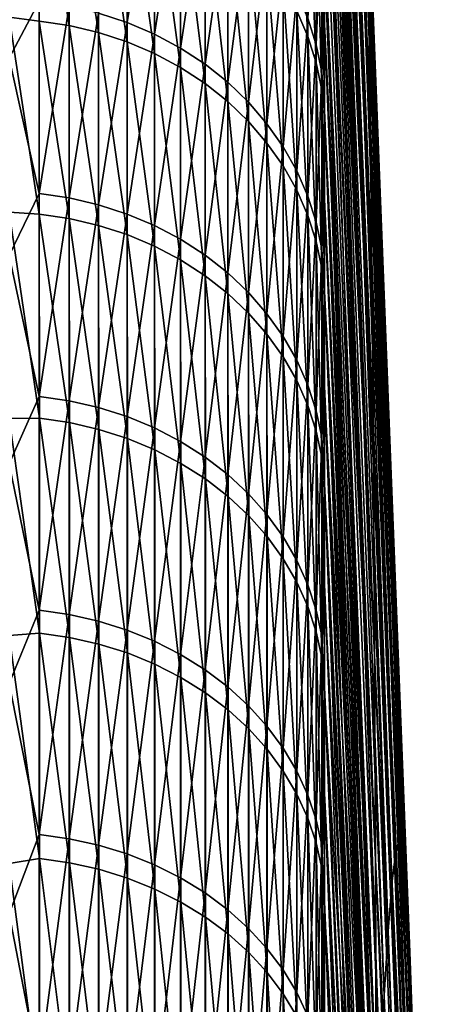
# Model space of a CAD drawing. Header units: metres. Extents: x -2 to 102, y -85 to 102.
# Tile 318 of 343: x 8.81 to 11.48, y 69.48 to 75.56. Entities that reach past the tile are written whole.
import ezdxf

# ---------------------------------------------------------------- set-up
doc = ezdxf.new("R2010")
doc.units = ezdxf.units.M
doc.layers.add('solid_21064300', color=7, linetype='CONTINUOUS')

msp = doc.modelspace()

# ---------------------------------------------------------------- linework, layer by layer
at = {"layer": 'solid_21064300'}
for points in [[(10.970129, 74.773369, -13.986984), (10.685865, 81.545174, -14.552613), (10.685866, 81.759598, -13.29515)], [(10.958847, 75.598228, -10.689125), (10.970129, 74.773369, -13.986984), (10.685866, 81.759598, -13.29515)], [(10.970129, 74.773369, -13.986984), (10.685865, 81.311417, -15.806609), (10.685865, 81.545174, -14.552613)], [(10.979933, 73.836914, -17.254911), (10.685865, 81.058357, -17.056913), (10.685865, 81.311417, -15.806609)], [(10.970129, 74.773369, -13.986984), (10.979933, 73.836914, -17.254911), (10.685865, 81.311417, -15.806609)], [(10.979933, 73.836914, -17.254911), (10.685865, 80.786049, -18.303192), (10.685865, 81.058357, -17.056913)], [(10.979933, 73.836914, -17.254911), (10.685865, 80.494621, -19.545065), (10.685865, 80.786049, -18.303192)], [(10.988249, 72.789955, -20.489136), (10.685865, 80.184113, -20.782301), (10.685865, 80.494621, -19.545065)], [(10.979933, 73.836914, -17.254911), (10.988249, 72.789955, -20.489136), (10.685865, 80.494621, -19.545065)], [(10.988249, 72.789955, -20.489136), (10.685865, 79.854546, -22.014675), (10.685865, 80.184113, -20.782301)], [(10.988249, 72.789955, -20.489136), (10.685865, 79.50605, -23.241808), (10.685865, 79.854546, -22.014675)], [(10.995065, 71.633698, -23.685917), (10.685865, 79.138725, -24.463375), (10.685865, 79.50605, -23.241808)], [(10.988249, 72.789955, -20.489136), (10.995065, 71.633698, -23.685917), (10.685865, 79.50605, -23.241808)], [(10.995065, 71.633698, -23.685917), (10.685865, 78.752632, -25.679155), (10.685865, 79.138725, -24.463375)], [(10.995065, 71.633698, -23.685917), (10.685865, 78.347816, -26.888912), (10.685865, 78.752632, -25.679155)], [(11.000375, 70.369469, -26.841562), (10.685865, 77.924446, -28.092243), (10.685865, 78.347816, -26.888912)], [(10.995065, 71.633698, -23.685917), (11.000375, 70.369469, -26.841562), (10.685865, 78.347816, -26.888912)], [(11.123075, 70.406715, 15.851816), (10.839798, 78.184158, 12.910662), (10.817303, 78.093002, 16.308834)], [(11.143744, 70.486641, 12.722604), (10.860967, 78.159775, 9.511346), (10.839798, 78.184158, 12.910662)], [(11.123075, 70.406715, 15.851816), (11.143744, 70.486641, 12.722604), (10.839798, 78.184158, 12.910662)], [(11.163194, 70.460442, 9.592471), (10.880783, 78.01989, 6.114813), (10.860967, 78.159775, 9.511346)], [(11.143744, 70.486641, 12.722604), (11.163194, 70.460442, 9.592471), (10.860967, 78.159775, 9.511346)], [(11.101211, 70.220757, 18.976513), (10.817303, 78.093002, 16.308834), (10.793506, 77.886429, 19.701939)], [(11.101211, 70.220757, 18.976513), (11.123075, 70.406715, 15.851816), (10.817303, 78.093002, 16.308834)], [(11.1814, 70.32814, 6.46502), (10.899225, 77.764664, 2.724988), (10.880783, 78.01989, 6.114813)], [(11.163194, 70.460442, 9.592471), (11.1814, 70.32814, 6.46502), (10.880783, 78.01989, 6.114813)], [(11.000375, 70.369469, -26.841562), (10.685865, 77.48262, -29.288876), (10.685865, 77.924446, -28.092243)], [(11.078175, 69.928978, 22.093102), (10.793506, 77.886429, 19.701939), (10.768435, 77.564667, 23.086054)], [(11.078175, 69.928978, 22.093102), (11.101211, 70.220757, 18.976513), (10.793506, 77.886429, 19.701939)], [(11.198343, 70.089905, 3.343843), (10.916272, 77.394386, -0.654213), (10.899225, 77.764664, 2.724988)], [(11.1814, 70.32814, 6.46502), (11.198343, 70.089905, 3.343843), (10.899225, 77.764664, 2.724988)], [(11.053993, 69.531708, 25.197998), (10.768435, 77.564667, 23.086054), (10.74212, 77.12809, 26.457272)], [(11.053993, 69.531708, 25.197998), (11.078175, 69.928978, 22.093102), (10.768435, 77.564667, 23.086054)], [(11.000375, 70.369469, -26.841562), (10.685865, 77.0224, -30.478594), (10.685865, 77.48262, -29.288876)], [(11.214004, 69.745995, 0.23253), (10.931903, 76.909492, -4.018887), (10.916272, 77.394386, -0.654213)], [(11.198343, 70.089905, 3.343843), (11.214004, 69.745995, 0.23253), (10.916272, 77.394386, -0.654213)], [(11.028696, 69.029419, 28.287634), (10.74212, 77.12809, 26.457272), (10.71459, 76.577202, 29.811695)], [(11.028696, 69.029419, 28.287634), (11.053993, 69.531708, 25.197998), (10.74212, 77.12809, 26.457272)], [(11.004172, 68.998741, -29.952429), (10.685865, 76.543884, -31.661146), (10.685865, 77.0224, -30.478594)], [(11.000375, 70.369469, -26.841562), (11.004172, 68.998741, -29.952429), (10.685865, 77.0224, -30.478594)], [(11.228363, 69.296806, -2.865343), (10.946099, 76.310547, -7.365146), (10.931903, 76.909492, -4.018887)], [(11.214004, 69.745995, 0.23253), (11.228363, 69.296806, -2.865343), (10.931903, 76.909492, -4.018887)], [(8.924562, 75.552246, -38.358234), (8.740137, 75.575424, -38.342129), (8.924562, 76.676315, -36.058826)], [(8.924562, 76.676315, -36.058826), (9.109715, 76.648308, -36.045658), (9.109715, 75.524651, -38.344223)], [(8.924562, 75.552246, -38.358234), (8.924562, 76.676315, -36.058826), (9.109715, 75.524651, -38.344223)], [(9.291151, 75.601982, 38.084576), (9.467271, 75.543961, 38.055344), (9.467271, 76.658882, 35.756329)], [(9.467271, 76.658882, 35.756329), (9.467271, 75.543961, 38.055344), (9.636523, 76.585297, 35.722004)], [(10.514546, 76.655518, -33.260128), (10.582837, 76.495102, -33.190529), (10.582837, 75.457748, -35.485771)], [(10.514546, 75.61599, -35.560184), (10.514546, 76.655518, -33.260128), (10.582837, 75.457748, -35.485771)], [(9.109715, 76.648308, -36.045658), (9.291151, 76.604721, -36.025158), (9.291151, 75.481705, -38.322418)], [(9.109715, 75.524651, -38.344223), (9.109715, 76.648308, -36.045658), (9.291151, 75.481705, -38.322418)], [(9.291151, 76.604721, -36.025158), (9.467271, 76.545929, -35.997509), (9.467271, 75.423767, -38.293003)], [(9.291151, 75.481705, -38.322418), (9.291151, 76.604721, -36.025158), (9.467271, 75.423767, -38.293003)], [(9.467271, 75.543961, 38.055344), (9.636523, 75.471443, 38.018814), (9.636523, 76.585297, 35.722004)], [(9.467271, 76.545929, -35.997509), (9.636523, 76.47245, -35.962955), (9.636523, 75.351372, -38.256248)], [(9.467271, 75.423767, -38.293003), (9.467271, 76.545929, -35.997509), (9.636523, 75.351372, -38.256248)], [(9.636523, 76.585297, 35.722004), (9.636523, 75.471443, 38.018814), (9.797419, 76.497658, 35.681126)], [(11.004172, 68.998741, -29.952429), (10.685865, 76.047234, -32.83614), (10.685865, 76.543884, -31.661146)], [(11.00231, 68.422676, 31.358458), (10.71459, 76.577202, 29.811695), (10.685866, 75.912964, 33.145313)], [(11.00231, 68.422676, 31.358458), (11.028696, 69.029419, 28.287634), (10.71459, 76.577202, 29.811695)], [(8.924562, 75.672646, 38.120171), (8.740137, 76.472733, 36.51965), (8.740137, 75.323456, 38.834789)], [(9.636523, 75.471443, 38.018814), (9.797419, 75.385078, 37.975307), (9.797419, 76.497658, 35.681126)], [(9.636523, 76.47245, -35.962955), (9.797419, 76.384933, -35.921799), (9.797419, 75.265144, -38.212467)], [(9.636523, 75.351372, -38.256248), (9.636523, 76.47245, -35.962955), (9.797419, 75.265144, -38.212467)], [(9.797419, 76.497658, 35.681126), (9.797419, 75.385078, 37.975307), (9.948537, 76.396729, 35.634048)], [(10.582837, 76.495102, -33.190529), (10.634434, 76.329529, -33.118687), (10.634434, 75.294418, -35.408958)], [(10.582837, 75.457748, -35.485771), (10.582837, 76.495102, -33.190529), (10.634434, 75.294418, -35.408958)], [(10.582837, 75.569107, 35.248016), (10.634434, 75.405533, 35.171722), (10.634434, 76.433426, 32.878201)], [(10.634434, 76.433426, 32.878201), (10.634434, 75.405533, 35.171722), (10.66888, 76.263908, 32.805283)], [(9.797419, 75.385078, 37.975307), (9.948537, 75.285622, 37.925205), (9.948537, 76.396729, 35.634048)], [(9.797419, 76.384933, -35.921799), (9.948537, 76.284157, -35.874405), (9.948537, 75.16584, -38.162052)], [(9.797419, 75.265144, -38.212467), (9.797419, 76.384933, -35.921799), (9.948537, 75.16584, -38.162052)], [(9.948537, 76.396729, 35.634048), (9.948537, 75.285622, 37.925205), (10.08855, 76.283409, 35.581192)], [(9.948537, 76.284157, -35.874405), (10.08855, 76.171005, -35.821194), (10.08855, 75.054344, -38.105446)], [(9.948537, 75.16584, -38.162052), (9.948537, 76.284157, -35.874405), (10.08855, 75.054344, -38.105446)], [(10.634434, 76.329529, -33.118687), (10.66888, 76.16024, -33.045235), (10.66888, 75.127434, -35.330429)], [(10.634434, 75.294418, -35.408958), (10.634434, 76.329529, -33.118687), (10.66888, 75.127434, -35.330429)], [(11.241405, 68.742859, -5.946214), (10.958847, 75.598228, -10.689125), (10.946099, 76.310547, -7.365146)], [(11.228363, 69.296806, -2.865343), (11.241405, 68.742859, -5.946214), (10.946099, 76.310547, -7.365146)], [(9.948537, 75.285622, 37.925205), (10.08855, 75.173943, 37.86895), (10.08855, 76.283409, 35.581192)], [(10.08855, 76.283409, 35.581192), (10.08855, 75.173943, 37.86895), (10.216221, 76.158684, 35.523018)], [(10.634434, 75.405533, 35.171722), (10.66888, 75.238297, 35.093716), (10.66888, 76.263908, 32.805283)], [(10.685866, 76.014435, 32.911942), (10.66888, 76.263908, 32.805283), (10.66888, 75.238297, 35.093716)], [(10.08855, 76.171005, -35.821194), (10.216221, 76.046463, -35.762627), (10.216221, 74.931633, -38.043144)], [(10.08855, 75.054344, -38.105446), (10.08855, 76.171005, -35.821194), (10.216221, 74.931633, -38.043144)], [(10.08855, 75.173943, 37.86895), (10.216221, 75.051041, 37.807034), (10.216221, 76.158684, 35.523018)], [(10.216221, 76.158684, 35.523018), (10.216221, 75.051041, 37.807034), (10.330427, 76.023666, 35.460041)], [(10.685865, 74.999977, -35.162457), (10.66888, 75.127434, -35.330429), (10.66888, 76.16024, -33.045235)], [(10.685865, 75.53257, -34.003323), (10.685865, 74.999977, -35.162457), (10.66888, 76.16024, -33.045235)], [(10.685865, 76.047234, -32.83614), (10.685865, 75.53257, -34.003323), (10.66888, 76.16024, -33.045235)], [(10.216221, 76.046463, -35.762627), (10.330427, 75.911644, -35.699223), (10.330427, 74.79879, -37.9757)], [(10.216221, 74.931633, -38.043144), (10.216221, 76.046463, -35.762627), (10.330427, 74.79879, -37.9757)], [(11.004172, 68.998741, -29.952429), (10.685865, 75.53257, -34.003323), (10.685865, 76.047234, -32.83614)], [(10.216221, 75.051041, 37.807034), (10.330427, 74.917984, 37.740009), (10.330427, 76.023666, 35.460041)], [(10.330427, 76.023666, 35.460041), (10.330427, 74.917984, 37.740009), (10.430161, 75.879539, 35.392815)], [(10.685866, 75.912964, 33.145313), (10.685866, 76.014435, 32.911942), (10.66888, 75.238297, 35.093716)], [(10.330427, 75.911644, -35.699223), (10.430161, 75.767731, -35.631546), (10.430161, 74.656982, -37.903702)], [(10.330427, 74.79879, -37.9757), (10.330427, 75.911644, -35.699223), (10.430161, 74.656982, -37.903702)], [(10.330427, 74.917984, 37.740009), (10.430161, 74.775955, 37.668461), (10.430161, 75.879539, 35.392815)], [(10.430161, 75.879539, 35.392815), (10.430161, 74.775955, 37.668461), (10.514546, 75.72757, 35.321934)], [(10.685866, 75.498596, 34.078602), (10.685866, 75.912964, 33.145313), (10.66888, 75.238297, 35.093716)], [(11.00231, 68.422676, 31.358458), (10.685866, 75.912964, 33.145313), (10.685866, 75.498596, 34.078602)], [(10.430161, 75.767731, -35.631546), (10.514546, 75.61599, -35.560184), (10.514546, 74.507462, -37.827793)], [(10.430161, 74.656982, -37.903702), (10.430161, 75.767731, -35.631546), (10.514546, 74.507462, -37.827793)], [(10.430161, 74.775955, 37.668461), (10.514546, 74.626198, 37.593018), (10.514546, 75.72757, 35.321934)], [(10.514546, 75.72757, 35.321934), (10.514546, 74.626198, 37.593018), (10.582837, 75.569107, 35.248016)], [(8.924562, 75.672646, 38.120171), (8.740137, 75.323456, 38.834789), (8.924562, 74.486778, 40.388321)], [(8.924562, 75.672646, 38.120171), (8.924562, 74.486778, 40.388321), (9.109715, 75.645004, 38.106247)], [(8.924562, 74.486778, 40.388321), (9.109715, 74.459572, 40.373569), (9.109715, 75.645004, 38.106247)], [(9.109715, 75.645004, 38.106247), (9.109715, 74.459572, 40.373569), (9.291151, 75.601982, 38.084576)], [(10.514546, 75.61599, -35.560184), (10.582837, 75.457748, -35.485771), (10.582837, 74.351547, -37.748634)], [(10.514546, 74.507462, -37.827793), (10.514546, 75.61599, -35.560184), (10.582837, 74.351547, -37.748634)], [(8.924562, 74.359245, -40.622643), (8.740137, 74.370987, -40.629055), (8.740137, 75.575424, -38.342129)], [(8.924562, 74.359245, -40.622643), (8.740137, 75.575424, -38.342129), (8.924562, 75.552246, -38.358234)], [(9.109715, 74.459572, 40.373569), (9.291151, 74.417221, 40.350609), (9.291151, 75.601982, 38.084576)], [(9.291151, 75.601982, 38.084576), (9.291151, 74.417221, 40.350609), (9.467271, 75.543961, 38.055344)], [(10.514546, 74.626198, 37.593018), (10.582837, 74.470032, 37.514351), (10.582837, 75.569107, 35.248016)], [(10.582837, 75.569107, 35.248016), (10.582837, 74.470032, 37.514351), (10.634434, 75.405533, 35.171722)], [(11.253116, 68.084801, -9.006541), (10.970129, 74.773369, -13.986984), (10.958847, 75.598228, -10.689125)], [(11.241405, 68.742859, -5.946214), (11.253116, 68.084801, -9.006541), (10.958847, 75.598228, -10.689125)], [(8.924562, 75.552246, -38.358234), (9.109715, 75.524651, -38.344223), (9.109715, 74.332085, -40.607803)], [(8.924562, 74.359245, -40.622643), (8.924562, 75.552246, -38.358234), (9.109715, 74.332085, -40.607803)], [(9.109715, 75.524651, -38.344223), (9.291151, 75.481705, -38.322418), (9.291151, 74.28981, -40.584709)], [(9.109715, 74.332085, -40.607803), (9.109715, 75.524651, -38.344223), (9.291151, 74.28981, -40.584709)], [(9.291151, 74.417221, 40.350609), (9.467271, 74.360107, 40.319641), (9.467271, 75.543961, 38.055344)], [(9.467271, 75.543961, 38.055344), (9.467271, 74.360107, 40.319641), (9.636523, 75.471443, 38.018814)], [(10.685863, 74.96489, 35.237282), (10.685866, 75.498596, 34.078602), (10.66888, 75.238297, 35.093716)], [(11.00231, 68.422676, 31.358458), (10.685866, 75.498596, 34.078602), (10.685863, 74.96489, 35.237282)], [(11.006453, 67.523094, -33.014919), (10.685865, 74.999977, -35.162457), (10.685865, 75.53257, -34.003323)], [(11.004172, 68.998741, -29.952429), (11.006453, 67.523094, -33.014919), (10.685865, 75.53257, -34.003323)], [(9.291151, 75.481705, -38.322418), (9.467271, 75.423767, -38.293003), (9.467271, 74.232796, -40.553562)], [(9.291151, 74.28981, -40.584709), (9.291151, 75.481705, -38.322418), (9.467271, 74.232796, -40.553562)], [(9.467271, 74.360107, 40.319641), (9.636523, 74.288734, 40.280937), (9.636523, 75.471443, 38.018814)], [(9.636523, 75.471443, 38.018814), (9.636523, 74.288734, 40.280937), (9.797419, 75.385078, 37.975307)], [(10.582837, 75.457748, -35.485771), (10.634434, 75.294418, -35.408958), (10.634434, 74.190613, -37.666924)], [(10.582837, 74.351547, -37.748634), (10.582837, 75.457748, -35.485771), (10.634434, 74.190613, -37.666924)], [(9.467271, 75.423767, -38.293003), (9.636523, 75.351372, -38.256248), (9.636523, 74.161537, -40.514633)], [(9.467271, 74.232796, -40.553562), (9.467271, 75.423767, -38.293003), (9.636523, 74.161537, -40.514633)], [(9.636523, 74.288734, 40.280937), (9.797419, 74.20372, 40.23484), (9.797419, 75.385078, 37.975307)], [(9.797419, 75.385078, 37.975307), (9.797419, 74.20372, 40.23484), (9.948537, 75.285622, 37.925205)], [(10.582837, 74.470032, 37.514351), (10.634434, 74.308838, 37.433151), (10.634434, 75.405533, 35.171722)], [(10.634434, 75.405533, 35.171722), (10.634434, 74.308838, 37.433151), (10.66888, 75.238297, 35.093716)], [(8.924562, 74.486778, 40.388321), (8.740137, 75.323456, 38.834789), (8.740137, 74.104111, 41.113804)], [(9.636523, 75.351372, -38.256248), (9.797419, 75.265144, -38.212467), (9.797419, 74.076675, -40.468269)], [(9.636523, 74.161537, -40.514633), (9.636523, 75.351372, -38.256248), (9.797419, 74.076675, -40.468269)], [(9.797419, 74.20372, 40.23484), (9.948537, 74.10582, 40.181759), (9.948537, 75.285622, 37.925205)], [(9.797419, 75.265144, -38.212467), (9.948537, 75.16584, -38.162052), (9.948537, 73.978935, -40.414879)], [(9.797419, 74.076675, -40.468269), (9.797419, 75.265144, -38.212467), (9.948537, 73.978935, -40.414879)], [(9.948537, 75.285622, 37.925205), (9.948537, 74.10582, 40.181759), (10.08855, 75.173943, 37.86895)], [(10.634434, 75.294418, -35.408958), (10.66888, 75.127434, -35.330429), (10.66888, 74.02607, -37.583385)], [(10.634434, 74.190613, -37.666924), (10.634434, 75.294418, -35.408958), (10.66888, 74.02607, -37.583385)], [(10.634434, 74.308838, 37.433151), (10.66888, 74.144035, 37.350132), (10.66888, 75.238297, 35.093716)], [(10.685863, 74.96489, 35.237282), (10.66888, 75.238297, 35.093716), (10.66888, 74.144035, 37.350132)], [(9.948537, 74.10582, 40.181759), (10.08855, 73.995895, 40.122154), (10.08855, 75.173943, 37.86895)], [(9.948537, 75.16584, -38.162052), (10.08855, 75.054344, -38.105446), (10.08855, 73.869202, -40.354931)], [(9.948537, 73.978935, -40.414879), (9.948537, 75.16584, -38.162052), (10.08855, 73.869202, -40.354931)], [(10.08855, 75.173943, 37.86895), (10.08855, 73.995895, 40.122154), (10.216221, 75.051041, 37.807034)], [(10.685865, 73.881561, -37.455418), (10.66888, 74.02607, -37.583385), (10.66888, 75.127434, -35.330429)], [(10.685865, 74.449585, -36.313267), (10.685865, 73.881561, -37.455418), (10.66888, 75.127434, -35.330429)], [(10.685865, 74.999977, -35.162457), (10.685865, 74.449585, -36.313267), (10.66888, 75.127434, -35.330429)], [(10.08855, 75.054344, -38.105446), (10.216221, 74.931633, -38.043144), (10.216221, 73.748428, -40.288952)], [(10.08855, 73.869202, -40.354931), (10.08855, 75.054344, -38.105446), (10.216221, 73.748428, -40.288952)], [(10.08855, 73.995895, 40.122154), (10.216221, 73.874916, 40.056557), (10.216221, 75.051041, 37.807034)], [(10.216221, 75.051041, 37.807034), (10.216221, 73.874916, 40.056557), (10.330427, 74.917984, 37.740009)], [(10.685864, 74.413361, 36.387486), (10.685863, 74.96489, 35.237282), (10.66888, 74.144035, 37.350132)], [(10.974868, 67.712173, 34.406937), (10.685863, 74.96489, 35.237282), (10.685864, 74.413361, 36.387486)], [(10.974868, 67.712173, 34.406937), (11.00231, 68.422676, 31.358458), (10.685863, 74.96489, 35.237282)], [(11.006453, 67.523094, -33.014919), (10.685865, 74.449585, -36.313267), (10.685865, 74.999977, -35.162457)], [(10.216221, 74.931633, -38.043144), (10.330427, 74.79879, -37.9757), (10.330427, 73.617683, -40.217525)], [(10.216221, 73.748428, -40.288952), (10.216221, 74.931633, -38.043144), (10.330427, 73.617683, -40.217525)], [(10.216221, 73.874916, 40.056557), (10.330427, 73.743942, 39.985542), (10.330427, 74.917984, 37.740009)], [(10.330427, 74.917984, 37.740009), (10.330427, 73.743942, 39.985542), (10.430161, 74.775955, 37.668461)], [(10.330427, 74.79879, -37.9757), (10.430161, 74.656982, -37.903702), (10.430161, 73.478119, -40.141277)], [(10.330427, 73.617683, -40.217525), (10.330427, 74.79879, -37.9757), (10.430161, 73.478119, -40.141277)], [(10.330427, 73.743942, 39.985542), (10.430161, 73.604134, 39.909737), (10.430161, 74.775955, 37.668461)], [(10.430161, 74.775955, 37.668461), (10.430161, 73.604134, 39.909737), (10.514546, 74.626198, 37.593018)], [(11.263479, 67.323364, -12.042807), (10.979933, 73.836914, -17.254911), (10.970129, 74.773369, -13.986984)], [(11.253116, 68.084801, -9.006541), (11.263479, 67.323364, -12.042807), (10.970129, 74.773369, -13.986984)], [(10.430161, 74.656982, -37.903702), (10.514546, 74.507462, -37.827793), (10.514546, 73.330956, -40.060886)], [(10.430161, 73.478119, -40.141277), (10.430161, 74.656982, -37.903702), (10.514546, 73.330956, -40.060886)], [(10.430161, 73.604134, 39.909737), (10.514546, 73.456726, 39.829807), (10.514546, 74.626198, 37.593018)], [(10.514546, 74.626198, 37.593018), (10.514546, 73.456726, 39.829807), (10.582837, 74.470032, 37.514351)], [(8.924562, 74.486778, 40.388321), (8.740137, 74.104111, 41.113804), (8.924562, 73.232941, 42.619621)], [(8.924562, 74.486778, 40.388321), (8.924562, 73.232941, 42.619621), (9.109715, 74.459572, 40.373569)], [(8.924562, 73.232941, 42.619621), (9.109715, 73.2062, 42.604053), (9.109715, 74.459572, 40.373569)], [(9.109715, 74.459572, 40.373569), (9.109715, 73.2062, 42.604053), (9.291151, 74.417221, 40.350609)], [(10.514546, 74.507462, -37.827793), (10.582837, 74.351547, -37.748634), (10.582837, 73.177505, -39.977055)], [(10.514546, 73.330956, -40.060886), (10.514546, 74.507462, -37.827793), (10.582837, 73.177505, -39.977055)], [(10.514546, 73.456726, 39.829807), (10.582837, 73.303009, 39.746456), (10.582837, 74.470032, 37.514351)], [(10.582837, 74.470032, 37.514351), (10.582837, 73.303009, 39.746456), (10.634434, 74.308838, 37.433151)], [(9.109715, 73.2062, 42.604053), (9.291151, 73.164566, 42.579826), (9.291151, 74.417221, 40.350609)], [(9.291151, 74.417221, 40.350609), (9.291151, 73.164566, 42.579826), (9.467271, 74.360107, 40.319641)], [(10.685867, 73.84417, 37.529022), (10.685864, 74.413361, 36.387486), (10.66888, 74.144035, 37.350132)], [(10.974868, 67.712173, 34.406937), (10.685864, 74.413361, 36.387486), (10.685867, 73.84417, 37.529022)], [(11.006453, 67.523094, -33.014919), (10.685865, 73.881561, -37.455418), (10.685865, 74.449585, -36.313267)], [(8.92717, 73.098122, -42.849823), (8.740137, 73.097366, -42.878189), (8.740137, 74.370987, -40.629055)], [(8.92717, 73.098122, -42.849823), (8.740137, 74.370987, -40.629055), (8.924562, 74.359245, -40.622643)], [(9.112282, 73.071213, -42.834049), (8.924562, 74.359245, -40.622643), (9.109715, 74.332085, -40.607803)], [(8.92717, 73.098122, -42.849823), (8.924562, 74.359245, -40.622643), (9.112282, 73.071213, -42.834049)], [(9.291151, 73.164566, 42.579826), (9.467271, 73.108414, 42.547146), (9.467271, 74.360107, 40.319641)], [(9.467271, 74.360107, 40.319641), (9.467271, 73.108414, 42.547146), (9.636523, 74.288734, 40.280937)], [(10.582837, 74.351547, -37.748634), (10.634434, 74.190613, -37.666924), (10.634434, 73.019112, -39.890522)], [(10.582837, 73.177505, -39.977055), (10.582837, 74.351547, -37.748634), (10.634434, 73.019112, -39.890522)], [(9.293654, 73.029457, -42.80957), (9.109715, 74.332085, -40.607803), (9.291151, 74.28981, -40.584709)], [(9.112282, 73.071213, -42.834049), (9.109715, 74.332085, -40.607803), (9.293654, 73.029457, -42.80957)], [(9.469689, 72.973206, -42.776596), (9.291151, 74.28981, -40.584709), (9.467271, 74.232796, -40.553562)], [(9.293654, 73.029457, -42.80957), (9.291151, 74.28981, -40.584709), (9.469689, 72.973206, -42.776596)], [(9.467271, 73.108414, 42.547146), (9.636523, 73.038231, 42.506306), (9.636523, 74.288734, 40.280937)], [(9.636523, 74.288734, 40.280937), (9.636523, 73.038231, 42.506306), (9.797419, 74.20372, 40.23484)], [(10.582837, 73.303009, 39.746456), (10.634434, 73.144341, 39.660423), (10.634434, 74.308838, 37.433151)], [(10.634434, 74.308838, 37.433151), (10.634434, 73.144341, 39.660423), (10.66888, 74.144035, 37.350132)], [(9.638835, 72.902962, -42.735424), (9.467271, 74.232796, -40.553562), (9.636523, 74.161537, -40.514633)], [(9.469689, 72.973206, -42.776596), (9.467271, 74.232796, -40.553562), (9.638835, 72.902962, -42.735424)], [(9.636523, 73.038231, 42.506306), (9.797419, 72.954651, 42.457661), (9.797419, 74.20372, 40.23484)], [(9.799603, 72.819351, -42.686409), (9.636523, 74.161537, -40.514633), (9.797419, 74.076675, -40.468269)], [(9.638835, 72.902962, -42.735424), (9.636523, 74.161537, -40.514633), (9.799603, 72.819351, -42.686409)], [(9.797419, 74.20372, 40.23484), (9.797419, 72.954651, 42.457661), (9.948537, 74.10582, 40.181759)], [(10.634434, 74.190613, -37.666924), (10.66888, 74.02607, -37.583385), (10.66888, 72.85717, -39.802052)], [(10.634434, 73.019112, -39.890522), (10.634434, 74.190613, -37.666924), (10.66888, 72.85717, -39.802052)], [(8.924562, 73.232941, 42.619621), (8.740137, 74.104111, 41.113804), (8.740137, 72.815826, 43.354572)], [(9.797419, 72.954651, 42.457661), (9.948537, 72.858398, 42.401646), (9.948537, 74.10582, 40.181759)], [(9.948537, 74.10582, 40.181759), (9.948537, 72.858398, 42.401646), (10.08855, 73.995895, 40.122154)], [(10.634434, 73.144341, 39.660423), (10.66888, 72.982124, 39.572464), (10.66888, 74.144035, 37.350132)], [(10.685867, 73.84417, 37.529022), (10.66888, 74.144035, 37.350132), (10.66888, 72.982124, 39.572464)], [(9.950575, 72.723106, -42.62999), (9.797419, 74.076675, -40.468269), (9.948537, 73.978935, -40.414879)], [(9.799603, 72.819351, -42.686409), (9.797419, 74.076675, -40.468269), (9.950575, 72.723106, -42.62999)], [(9.948537, 72.858398, 42.401646), (10.08855, 72.750328, 42.338749), (10.08855, 73.995895, 40.122154)], [(10.090423, 72.615074, -42.566662), (9.948537, 73.978935, -40.414879), (10.08855, 73.869202, -40.354931)], [(9.950575, 72.723106, -42.62999), (9.948537, 73.978935, -40.414879), (10.090423, 72.615074, -42.566662)], [(10.08855, 73.995895, 40.122154), (10.08855, 72.750328, 42.338749), (10.216221, 73.874916, 40.056557)], [(10.685865, 72.693268, -39.712513), (10.66888, 72.85717, -39.802052), (10.66888, 74.02607, -37.583385)], [(10.685865, 73.296074, -38.5886), (10.685865, 72.693268, -39.712513), (10.66888, 74.02607, -37.583385)], [(10.685865, 73.881561, -37.455418), (10.685865, 73.296074, -38.5886), (10.66888, 74.02607, -37.583385)], [(10.08855, 72.750328, 42.338749), (10.216221, 72.631378, 42.269527), (10.216221, 73.874916, 40.056557)], [(10.217914, 72.496201, -42.496979), (10.08855, 73.869202, -40.354931), (10.216221, 73.748428, -40.288952)], [(10.090423, 72.615074, -42.566662), (10.08855, 73.869202, -40.354931), (10.217914, 72.496201, -42.496979)], [(10.216221, 73.874916, 40.056557), (10.216221, 72.631378, 42.269527), (10.330427, 73.743942, 39.985542)], [(11.007213, 65.944237, -36.025501), (10.685865, 73.296074, -38.5886), (10.685865, 73.881561, -37.455418)], [(11.006453, 67.523094, -33.014919), (11.007213, 65.944237, -36.025501), (10.685865, 73.881561, -37.455418)], [(10.685866, 73.2575, 38.661743), (10.685867, 73.84417, 37.529022), (10.66888, 72.982124, 39.572464)], [(10.974868, 67.712173, 34.406937), (10.685867, 73.84417, 37.529022), (10.685866, 73.2575, 38.661743)], [(11.272486, 66.45945, -15.051519), (10.988249, 72.789955, -20.489136), (10.979933, 73.836914, -17.254911)], [(11.263479, 67.323364, -12.042807), (11.272486, 66.45945, -15.051519), (10.979933, 73.836914, -17.254911)], [(10.331923, 72.367546, -42.421562), (10.216221, 73.748428, -40.288952), (10.330427, 73.617683, -40.217525)], [(10.217914, 72.496201, -42.496979), (10.216221, 73.748428, -40.288952), (10.331923, 72.367546, -42.421562)], [(10.216221, 72.631378, 42.269527), (10.330427, 72.502617, 42.194588), (10.330427, 73.743942, 39.985542)], [(10.330427, 73.743942, 39.985542), (10.330427, 72.502617, 42.194588), (10.430161, 73.604134, 39.909737)], [(10.43145, 72.230232, -42.341068), (10.330427, 73.617683, -40.217525), (10.430161, 73.478119, -40.141277)], [(10.331923, 72.367546, -42.421562), (10.330427, 73.617683, -40.217525), (10.43145, 72.230232, -42.341068)], [(10.330427, 72.502617, 42.194588), (10.430161, 72.365166, 42.114594), (10.430161, 73.604134, 39.909737)], [(10.430161, 73.604134, 39.909737), (10.430161, 72.365166, 42.114594), (10.514546, 73.456726, 39.829807)], [(10.515614, 72.085472, -42.256214), (10.430161, 73.478119, -40.141277), (10.514546, 73.330956, -40.060886)], [(10.43145, 72.230232, -42.341068), (10.430161, 73.478119, -40.141277), (10.515614, 72.085472, -42.256214)], [(10.430161, 72.365166, 42.114594), (10.514546, 72.22023, 42.030251), (10.514546, 73.456726, 39.829807)], [(10.514546, 73.456726, 39.829807), (10.514546, 72.22023, 42.030251), (10.582837, 73.303009, 39.746456)], [(10.583675, 71.934547, -42.16774), (10.514546, 73.330956, -40.060886), (10.582837, 73.177505, -39.977055)], [(10.515614, 72.085472, -42.256214), (10.514546, 73.330956, -40.060886), (10.583675, 71.934547, -42.16774)], [(10.514546, 72.22023, 42.030251), (10.582837, 72.069107, 41.942299), (10.582837, 73.303009, 39.746456)], [(10.582837, 73.303009, 39.746456), (10.582837, 72.069107, 41.942299), (10.634434, 73.144341, 39.660423)], [(10.685863, 72.653473, 39.785355), (10.685866, 73.2575, 38.661743), (10.66888, 72.982124, 39.572464)], [(10.946399, 66.898743, 37.429569), (10.685866, 73.2575, 38.661743), (10.685863, 72.653473, 39.785355)], [(11.007213, 65.944237, -36.025501), (10.685865, 72.693268, -39.712513), (10.685865, 73.296074, -38.5886)], [(10.946399, 66.898743, 37.429569), (10.974868, 67.712173, 34.406937), (10.685866, 73.2575, 38.661743)], [(8.924562, 73.232941, 42.619621), (8.740137, 72.815826, 43.354572), (8.924562, 71.912292, 44.812035)], [(8.924562, 73.232941, 42.619621), (8.924562, 71.912292, 44.812035), (9.109715, 73.2062, 42.604053)], [(8.924562, 71.912292, 44.812035), (9.109715, 71.886024, 44.795666), (9.109715, 73.2062, 42.604053)], [(9.109715, 73.2062, 42.604053), (9.109715, 71.886024, 44.795666), (9.291151, 73.164566, 42.579826)], [(9.109715, 71.886024, 44.795666), (9.291151, 71.845146, 44.770191), (9.291151, 73.164566, 42.579826)], [(9.291151, 73.164566, 42.579826), (9.291151, 71.845146, 44.770191), (9.467271, 73.108414, 42.547146)], [(10.635035, 71.778778, -42.076427), (10.582837, 73.177505, -39.977055), (10.634434, 73.019112, -39.890522)], [(10.583675, 71.934547, -42.16774), (10.582837, 73.177505, -39.977055), (10.635035, 71.778778, -42.076427)], [(10.582837, 72.069107, 41.942299), (10.634434, 71.913109, 41.851513), (10.634434, 73.144341, 39.660423)], [(10.634434, 73.144341, 39.660423), (10.634434, 71.913109, 41.851513), (10.66888, 72.982124, 39.572464)], [(8.92717, 71.770584, -45.038059), (8.740137, 73.097366, -42.878189), (8.92717, 73.098122, -42.849823)], [(8.92717, 71.770584, -45.038059), (8.740137, 71.755745, -45.087437), (8.740137, 73.097366, -42.878189)], [(8.92717, 73.098122, -42.849823), (9.112282, 73.071213, -42.834049), (9.112282, 71.744164, -45.021481)], [(8.92717, 71.770584, -45.038059), (8.92717, 73.098122, -42.849823), (9.112282, 71.744164, -45.021481)], [(9.112282, 73.071213, -42.834049), (9.293654, 73.029457, -42.80957), (9.293654, 71.703156, -44.99575)], [(9.112282, 71.744164, -45.021481), (9.112282, 73.071213, -42.834049), (9.293654, 71.703156, -44.99575)], [(9.291151, 71.845146, 44.770191), (9.467271, 71.790009, 44.735832), (9.467271, 73.108414, 42.547146)], [(9.467271, 73.108414, 42.547146), (9.467271, 71.790009, 44.735832), (9.636523, 73.038231, 42.506306)], [(9.293654, 73.029457, -42.80957), (9.469689, 72.973206, -42.776596), (9.469689, 71.647934, -44.961094)], [(9.293654, 71.703156, -44.99575), (9.293654, 73.029457, -42.80957), (9.469689, 71.647934, -44.961094)], [(9.467271, 71.790009, 44.735832), (9.636523, 71.721092, 44.69289), (9.636523, 73.038231, 42.506306)], [(9.636523, 73.038231, 42.506306), (9.636523, 71.721092, 44.69289), (9.797419, 72.954651, 42.457661)], [(10.669239, 71.619537, -41.983086), (10.634434, 73.019112, -39.890522), (10.66888, 72.85717, -39.802052)], [(10.635035, 71.778778, -42.076427), (10.634434, 73.019112, -39.890522), (10.669239, 71.619537, -41.983086)], [(9.469689, 72.973206, -42.776596), (9.638835, 72.902962, -42.735424), (9.638835, 71.578964, -44.917816)], [(9.469689, 71.647934, -44.961094), (9.469689, 72.973206, -42.776596), (9.638835, 71.578964, -44.917816)], [(9.636523, 71.721092, 44.69289), (9.797419, 71.639015, 44.641743), (9.797419, 72.954651, 42.457661)], [(9.797419, 72.954651, 42.457661), (9.797419, 71.639015, 44.641743), (9.948537, 72.858398, 42.401646)], [(10.634434, 71.913109, 41.851513), (10.66888, 71.753616, 41.758694), (10.66888, 72.982124, 39.572464)], [(10.685863, 72.653473, 39.785355), (10.66888, 72.982124, 39.572464), (10.66888, 71.753616, 41.758694)], [(9.638835, 72.902962, -42.735424), (9.799603, 72.819351, -42.686409), (9.799603, 71.496872, -44.866302)], [(9.638835, 71.578964, -44.917816), (9.638835, 72.902962, -42.735424), (9.799603, 71.496872, -44.866302)], [(9.797419, 71.639015, 44.641743), (9.948537, 71.544502, 44.582844), (9.948537, 72.858398, 42.401646)], [(9.799603, 72.819351, -42.686409), (9.950575, 72.723106, -42.62999), (9.950575, 71.402374, -44.806999)], [(9.799603, 71.496872, -44.866302), (9.799603, 72.819351, -42.686409), (9.950575, 71.402374, -44.806999)], [(9.948537, 72.858398, 42.401646), (9.948537, 71.544502, 44.582844), (10.08855, 72.750328, 42.338749)], [(10.685865, 72.073151, -40.827145), (10.66888, 72.85717, -39.802052), (10.685865, 72.693268, -39.712513)], [(10.685865, 72.073151, -40.827145), (10.669239, 71.619537, -41.983086), (10.66888, 72.85717, -39.802052)], [(8.924562, 71.912292, 44.812035), (8.740137, 72.815826, 43.354572), (8.740137, 71.459808, 45.555012)], [(11.280125, 65.494034, -18.029221), (10.995065, 71.633698, -23.685917), (10.988249, 72.789955, -20.489136)], [(11.272486, 66.45945, -15.051519), (11.280125, 65.494034, -18.029221), (10.988249, 72.789955, -20.489136)], [(9.948537, 71.544502, 44.582844), (10.08855, 71.438377, 44.516712), (10.08855, 72.750328, 42.338749)], [(9.950575, 72.723106, -42.62999), (10.090423, 72.615074, -42.566662), (10.090423, 71.296303, -44.740437)], [(9.950575, 71.402374, -44.806999), (9.950575, 72.723106, -42.62999), (10.090423, 71.296303, -44.740437)], [(10.08855, 72.750328, 42.338749), (10.08855, 71.438377, 44.516712), (10.216221, 72.631378, 42.269527)], [(10.685865, 72.032173, 40.899403), (10.685863, 72.653473, 39.785355), (10.66888, 71.753616, 41.758694)], [(10.946399, 66.898743, 37.429569), (10.685863, 72.653473, 39.785355), (10.685865, 72.032173, 40.899403)], [(11.006453, 64.263985, -38.98069), (10.685865, 72.073151, -40.827145), (10.685865, 72.693268, -39.712513)], [(11.007213, 65.944237, -36.025501), (11.006453, 64.263985, -38.98069), (10.685865, 72.693268, -39.712513)], [(10.08855, 71.438377, 44.516712), (10.216221, 71.321579, 44.443932), (10.216221, 72.631378, 42.269527)], [(10.090423, 72.615074, -42.566662), (10.217914, 72.496201, -42.496979), (10.217914, 71.179596, -44.667198)], [(10.090423, 71.296303, -44.740437), (10.090423, 72.615074, -42.566662), (10.217914, 71.179596, -44.667198)], [(10.216221, 72.631378, 42.269527), (10.216221, 71.321579, 44.443932), (10.330427, 72.502617, 42.194588)], [(10.216221, 71.321579, 44.443932), (10.330427, 71.195137, 44.365139), (10.330427, 72.502617, 42.194588)], [(10.217914, 72.496201, -42.496979), (10.331923, 72.367546, -42.421562), (10.331923, 71.053268, -44.587929)], [(10.217914, 71.179596, -44.667198), (10.217914, 72.496201, -42.496979), (10.331923, 71.053268, -44.587929)], [(10.330427, 72.502617, 42.194588), (10.330427, 71.195137, 44.365139), (10.430161, 72.365166, 42.114594)], [(10.330427, 71.195137, 44.365139), (10.430161, 71.060158, 44.281029), (10.430161, 72.365166, 42.114594)], [(10.331923, 72.367546, -42.421562), (10.43145, 72.230232, -42.341068), (10.43145, 70.918449, -44.503323)], [(10.331923, 71.053268, -44.587929), (10.331923, 72.367546, -42.421562), (10.43145, 70.918449, -44.503323)], [(10.430161, 72.365166, 42.114594), (10.430161, 71.060158, 44.281029), (10.514546, 72.22023, 42.030251)], [(10.430161, 71.060158, 44.281029), (10.514546, 70.917847, 44.192345), (10.514546, 72.22023, 42.030251)], [(10.43145, 72.230232, -42.341068), (10.515614, 72.085472, -42.256214), (10.515614, 70.776321, -44.414135)], [(10.43145, 70.918449, -44.503323), (10.43145, 72.230232, -42.341068), (10.515614, 70.776321, -44.414135)], [(10.514546, 72.22023, 42.030251), (10.514546, 70.917847, 44.192345), (10.582837, 72.069107, 41.942299)], [(10.514546, 70.917847, 44.192345), (10.582837, 70.76944, 44.099869), (10.582837, 72.069107, 41.942299)], [(10.515614, 72.085472, -42.256214), (10.583675, 71.934547, -42.16774), (10.583675, 70.628136, -44.321144)], [(10.515614, 70.776321, -44.414135), (10.515614, 72.085472, -42.256214), (10.583675, 70.628136, -44.321144)], [(10.582837, 72.069107, 41.942299), (10.582837, 70.76944, 44.099869), (10.634434, 71.913109, 41.851513)], [(10.685867, 71.393791, 42.003738), (10.685865, 72.032173, 40.899403), (10.66888, 71.753616, 41.758694)], [(10.685865, 72.073151, -40.827145), (10.685865, 71.435936, -41.932114), (10.669239, 71.619537, -41.983086)], [(11.006453, 64.263985, -38.98069), (10.685865, 71.435936, -41.932114), (10.685865, 72.073151, -40.827145)], [(10.946399, 66.898743, 37.429569), (10.685865, 72.032173, 40.899403), (10.685867, 71.393791, 42.003738)], [(8.924562, 71.912292, 44.812035), (8.740137, 71.459808, 45.555012), (8.924562, 70.526024, 46.963558)], [(8.924562, 71.912292, 44.812035), (8.924562, 70.526024, 46.963558), (9.109715, 71.886024, 44.795666)], [(10.582837, 70.76944, 44.099869), (10.634434, 70.616257, 44.004414), (10.634434, 71.913109, 41.851513)], [(10.583675, 71.934547, -42.16774), (10.635035, 71.778778, -42.076427), (10.635035, 70.475197, -44.22517)], [(10.583675, 70.628136, -44.321144), (10.583675, 71.934547, -42.16774), (10.635035, 70.475197, -44.22517)], [(10.634434, 71.913109, 41.851513), (10.634434, 70.616257, 44.004414), (10.66888, 71.753616, 41.758694)], [(8.924562, 70.526024, 46.963558), (9.109715, 70.500267, 46.946407), (9.109715, 71.886024, 44.795666)], [(9.109715, 71.886024, 44.795666), (9.109715, 70.500267, 46.946407), (9.291151, 71.845146, 44.770191)], [(9.109715, 70.500267, 46.946407), (9.291151, 70.460175, 46.919708), (9.291151, 71.845146, 44.770191)], [(9.291151, 71.845146, 44.770191), (9.291151, 70.460175, 46.919708), (9.467271, 71.790009, 44.735832)], [(9.291151, 70.460175, 46.919708), (9.467271, 70.406097, 46.883698), (9.467271, 71.790009, 44.735832)], [(9.467271, 71.790009, 44.735832), (9.467271, 70.406097, 46.883698), (9.636523, 71.721092, 44.69289)], [(8.92717, 70.377556, -47.185204), (8.740137, 71.755745, -45.087437), (8.92717, 71.770584, -45.038059)], [(8.92717, 70.377556, -47.185204), (8.740137, 70.347374, -47.254738), (8.740137, 71.755745, -45.087437)], [(8.92717, 71.770584, -45.038059), (9.112282, 71.744164, -45.021481), (9.112282, 70.351646, -47.167831)], [(8.92717, 70.377556, -47.185204), (8.92717, 71.770584, -45.038059), (9.112282, 70.351646, -47.167831)], [(9.112282, 71.744164, -45.021481), (9.293654, 71.703156, -44.99575), (9.293654, 70.31144, -47.140873)], [(9.112282, 70.351646, -47.167831), (9.112282, 71.744164, -45.021481), (9.293654, 70.31144, -47.140873)], [(10.634434, 70.616257, 44.004414), (10.66888, 70.459641, 43.906818), (10.66888, 71.753616, 41.758694)], [(10.635035, 71.778778, -42.076427), (10.669239, 71.619537, -41.983086), (10.669239, 70.318848, -44.127056)], [(10.635035, 70.475197, -44.22517), (10.635035, 71.778778, -42.076427), (10.669239, 70.318848, -44.127056)], [(10.685867, 71.393791, 42.003738), (10.66888, 71.753616, 41.758694), (10.66888, 70.459641, 43.906818)], [(9.293654, 71.703156, -44.99575), (9.469689, 71.647934, -44.961094), (9.469689, 70.257286, -47.104565)], [(9.293654, 70.31144, -47.140873), (9.293654, 71.703156, -44.99575), (9.469689, 70.257286, -47.104565)], [(9.467271, 70.406097, 46.883698), (9.636523, 70.338516, 46.838692), (9.636523, 71.721092, 44.69289)], [(9.636523, 71.721092, 44.69289), (9.636523, 70.338516, 46.838692), (9.797419, 71.639015, 44.641743)], [(9.469689, 71.647934, -44.961094), (9.638835, 71.578964, -44.917816), (9.638835, 70.189659, -47.059227)], [(9.469689, 70.257286, -47.104565), (9.469689, 71.647934, -44.961094), (9.638835, 70.189659, -47.059227)], [(9.636523, 70.338516, 46.838692), (9.797419, 70.258018, 46.785091), (9.797419, 71.639015, 44.641743)], [(9.797419, 71.639015, 44.641743), (9.797419, 70.258018, 46.785091), (9.948537, 71.544502, 44.582844)], [(10.685865, 70.781761, -43.027164), (10.669239, 70.318848, -44.127056), (10.669239, 71.619537, -41.983086)], [(10.685865, 71.435936, -41.932114), (10.685865, 70.781761, -43.027164), (10.669239, 71.619537, -41.983086)], [(11.286386, 64.42823, -20.972486), (11.000375, 70.369469, -26.841562), (10.995065, 71.633698, -23.685917)], [(11.280125, 65.494034, -18.029221), (11.286386, 64.42823, -20.972486), (10.995065, 71.633698, -23.685917)], [(9.638835, 71.578964, -44.917816), (9.799603, 71.496872, -44.866302), (9.799603, 70.109161, -47.005253)], [(9.638835, 70.189659, -47.059227), (9.638835, 71.578964, -44.917816), (9.799603, 70.109161, -47.005253)], [(9.797419, 70.258018, 46.785091), (9.948537, 70.165321, 46.723366), (9.948537, 71.544502, 44.582844)], [(9.948537, 71.544502, 44.582844), (9.948537, 70.165321, 46.723366), (10.08855, 71.438377, 44.516712)], [(9.799603, 71.496872, -44.866302), (9.950575, 71.402374, -44.806999), (9.950575, 70.016495, -46.943127)], [(9.799603, 70.109161, -47.005253), (9.799603, 71.496872, -44.866302), (9.950575, 70.016495, -46.943127)], [(8.924562, 70.526024, 46.963558), (8.740137, 71.459808, 45.555012), (8.740137, 70.037323, 47.713074)], [(9.948537, 70.165321, 46.723366), (10.08855, 70.061249, 46.65406), (10.08855, 71.438377, 44.516712)], [(10.08855, 71.438377, 44.516712), (10.08855, 70.061249, 46.65406), (10.216221, 71.321579, 44.443932)], [(11.006453, 64.263985, -38.98069), (10.685865, 70.781761, -43.027164), (10.685865, 71.435936, -41.932114)], [(9.950575, 71.402374, -44.806999), (10.090423, 71.296303, -44.740437), (10.090423, 69.912483, -46.87339)], [(9.950575, 70.016495, -46.943127), (9.950575, 71.402374, -44.806999), (10.090423, 69.912483, -46.87339)], [(10.685865, 70.73851, 43.098228), (10.685867, 71.393791, 42.003738), (10.66888, 70.459641, 43.906818)], [(10.916937, 65.983307, 40.422878), (10.685867, 71.393791, 42.003738), (10.685865, 70.73851, 43.098228)], [(10.916937, 65.983307, 40.422878), (10.946399, 66.898743, 37.429569), (10.685867, 71.393791, 42.003738)], [(10.08855, 70.061249, 46.65406), (10.216221, 69.946701, 46.577782), (10.216221, 71.321579, 44.443932)], [(10.090423, 71.296303, -44.740437), (10.217914, 71.179596, -44.667198), (10.217914, 69.798035, -46.796658)], [(10.090423, 69.912483, -46.87339), (10.090423, 71.296303, -44.740437), (10.217914, 69.798035, -46.796658)], [(10.216221, 71.321579, 44.443932), (10.216221, 69.946701, 46.577782), (10.330427, 71.195137, 44.365139)], [(10.216221, 69.946701, 46.577782), (10.330427, 69.822693, 46.495205), (10.330427, 71.195137, 44.365139)], [(10.217914, 71.179596, -44.667198), (10.331923, 71.053268, -44.587929), (10.331923, 69.674164, -46.713608)], [(10.217914, 69.798035, -46.796658), (10.217914, 71.179596, -44.667198), (10.331923, 69.674164, -46.713608)], [(10.330427, 71.195137, 44.365139), (10.330427, 69.822693, 46.495205), (10.430161, 71.060158, 44.281029)], [(10.330427, 69.822693, 46.495205), (10.430161, 69.690323, 46.407059), (10.430161, 71.060158, 44.281029)], [(10.331923, 71.053268, -44.587929), (10.43145, 70.918449, -44.503323), (10.43145, 69.541962, -46.624973)], [(10.331923, 69.674164, -46.713608), (10.331923, 71.053268, -44.587929), (10.43145, 69.541962, -46.624973)], [(10.430161, 71.060158, 44.281029), (10.430161, 69.690323, 46.407059), (10.514546, 70.917847, 44.192345)], [(10.430161, 69.690323, 46.407059), (10.514546, 69.550751, 46.314117), (10.514546, 70.917847, 44.192345)], [(10.43145, 70.918449, -44.503323), (10.515614, 70.776321, -44.414135), (10.515614, 69.402588, -46.531532)], [(10.43145, 69.541962, -46.624973), (10.43145, 70.918449, -44.503323), (10.515614, 69.402588, -46.531532)], [(10.514546, 70.917847, 44.192345), (10.514546, 69.550751, 46.314117), (10.582837, 70.76944, 44.099869)], [(10.514546, 69.550751, 46.314117), (10.582837, 69.405205, 46.217201), (10.582837, 70.76944, 44.099869)], [(10.515614, 70.776321, -44.414135), (10.583675, 70.628136, -44.321144), (10.583675, 69.257278, -46.434105)], [(10.515614, 69.402588, -46.531532), (10.515614, 70.776321, -44.414135), (10.583675, 69.257278, -46.434105)], [(10.582837, 70.76944, 44.099869), (10.582837, 69.405205, 46.217201), (10.634434, 70.616257, 44.004414)], [(10.685865, 70.781761, -43.027164), (10.685865, 70.110794, -44.11203), (10.669239, 70.318848, -44.127056)], [(11.004172, 62.48428, -41.877075), (10.685865, 70.110794, -44.11203), (10.685865, 70.781761, -43.027164)], [(11.006453, 64.263985, -38.98069), (11.004172, 62.48428, -41.877075), (10.685865, 70.781761, -43.027164)], [(10.685863, 70.06646, 44.182495), (10.685865, 70.73851, 43.098228), (10.66888, 70.459641, 43.906818)], [(10.916937, 65.983307, 40.422878), (10.685865, 70.73851, 43.098228), (10.685863, 70.06646, 44.182495)], [(10.583675, 70.628136, -44.321144), (10.635035, 70.475197, -44.22517), (10.635035, 69.107307, -46.333557)], [(10.583675, 69.257278, -46.434105), (10.583675, 70.628136, -44.321144), (10.635035, 69.107307, -46.333557)], [(10.582837, 69.405205, 46.217201), (10.634434, 69.254974, 46.117161), (10.634434, 70.616257, 44.004414)], [(10.634434, 70.616257, 44.004414), (10.634434, 69.254974, 46.117161), (10.66888, 70.459641, 43.906818)], [(8.924562, 70.526024, 46.963558), (8.740137, 70.037323, 47.713074), (8.924562, 69.075409, 49.072231)], [(8.924562, 70.526024, 46.963558), (8.924562, 69.075409, 49.072231), (9.109715, 70.500267, 46.946407)], [(8.924562, 69.075409, 49.072231), (9.109715, 69.050179, 49.05431), (9.109715, 70.500267, 46.946407)], [(9.109715, 70.500267, 46.946407), (9.109715, 69.050179, 49.05431), (9.291151, 70.460175, 46.919708)], [(9.109715, 69.050179, 49.05431), (9.291151, 69.01091, 49.026413), (9.291151, 70.460175, 46.919708)], [(9.291151, 70.460175, 46.919708), (9.291151, 69.01091, 49.026413), (9.467271, 70.406097, 46.883698)], [(10.634434, 69.254974, 46.117161), (10.66888, 69.101379, 46.014881), (10.66888, 70.459641, 43.906818)], [(10.635035, 70.475197, -44.22517), (10.669239, 70.318848, -44.127056), (10.669239, 68.954002, -46.23077)], [(10.635035, 69.107307, -46.333557), (10.635035, 70.475197, -44.22517), (10.669239, 68.954002, -46.23077)], [(10.685863, 70.06646, 44.182495), (10.66888, 70.459641, 43.906818), (10.66888, 69.101379, 46.014881)], [(11.397868, 62.721317, 15.339095), (11.143744, 70.486641, 12.722604), (11.123075, 70.406715, 15.851816)], [(11.416667, 62.788143, 12.482323), (11.163194, 70.460442, 9.592471), (11.143744, 70.486641, 12.722604)], [(11.397868, 62.721317, 15.339095), (11.416667, 62.788143, 12.482323), (11.143744, 70.486641, 12.722604)], [(11.434355, 62.758484, 9.624916), (11.1814, 70.32814, 6.46502), (11.163194, 70.460442, 9.592471)], [(11.416667, 62.788143, 12.482323), (11.434355, 62.758484, 9.624916), (11.163194, 70.460442, 9.592471)], [(9.291151, 69.01091, 49.026413), (9.467271, 68.957947, 48.988785), (9.467271, 70.406097, 46.883698)], [(9.467271, 70.406097, 46.883698), (9.467271, 68.957947, 48.988785), (9.636523, 70.338516, 46.838692)], [(11.377981, 62.558083, 18.191975), (11.123075, 70.406715, 15.851816), (11.101211, 70.220757, 18.976513)], [(11.377981, 62.558083, 18.191975), (11.397868, 62.721317, 15.339095), (11.123075, 70.406715, 15.851816)], [(8.92717, 68.920311, -49.289291), (8.740137, 70.347374, -47.254738), (8.92717, 70.377556, -47.185204)], [(8.92717, 68.920311, -49.289291), (8.740137, 68.873566, -49.378086), (8.740137, 70.347374, -47.254738)], [(8.92717, 70.377556, -47.185204), (9.112282, 70.351646, -47.167831), (9.112282, 68.894936, -49.271145)], [(8.92717, 68.920311, -49.289291), (8.92717, 70.377556, -47.185204), (9.112282, 68.894936, -49.271145)], [(9.112282, 70.351646, -47.167831), (9.293654, 70.31144, -47.140873), (9.293654, 68.85556, -49.242985)], [(9.112282, 68.894936, -49.271145), (9.112282, 70.351646, -47.167831), (9.293654, 68.85556, -49.242985)], [(9.467271, 68.957947, 48.988785), (9.636523, 68.891754, 48.941761), (9.636523, 70.338516, 46.838692)], [(9.636523, 70.338516, 46.838692), (9.636523, 68.891754, 48.941761), (9.797419, 70.258018, 46.785091)], [(11.291264, 63.263268, -23.877934), (11.004172, 68.998741, -29.952429), (11.000375, 70.369469, -26.841562)], [(11.286386, 64.42823, -20.972486), (11.291264, 63.263268, -23.877934), (11.000375, 70.369469, -26.841562)], [(11.450912, 62.63237, 6.770133), (11.198343, 70.089905, 3.343843), (11.1814, 70.32814, 6.46502)], [(11.434355, 62.758484, 9.624916), (11.450912, 62.63237, 6.770133), (11.1814, 70.32814, 6.46502)], [(9.293654, 70.31144, -47.140873), (9.469689, 70.257286, -47.104565), (9.469689, 68.802528, -49.205059)], [(9.293654, 68.85556, -49.242985), (9.293654, 70.31144, -47.140873), (9.469689, 68.802528, -49.205059)], [(10.685865, 69.42318, -45.18647), (10.669239, 68.954002, -46.23077), (10.669239, 70.318848, -44.127056)], [(10.685865, 70.110794, -44.11203), (10.685865, 69.42318, -45.18647), (10.669239, 70.318848, -44.127056)], [(9.469689, 70.257286, -47.104565), (9.638835, 70.189659, -47.059227), (9.638835, 68.736305, -49.157696)], [(9.469689, 68.802528, -49.205059), (9.469689, 70.257286, -47.104565), (9.638835, 68.736305, -49.157696)], [(9.636523, 68.891754, 48.941761), (9.797419, 68.812912, 48.885754), (9.797419, 70.258018, 46.785091)], [(9.797419, 70.258018, 46.785091), (9.797419, 68.812912, 48.885754), (9.948537, 70.165321, 46.723366)], [(11.357027, 62.298622, 21.037708), (11.101211, 70.220757, 18.976513), (11.078175, 69.928978, 22.093102)], [(11.357027, 62.298622, 21.037708), (11.377981, 62.558083, 18.191975), (11.101211, 70.220757, 18.976513)], [(9.638835, 70.189659, -47.059227), (9.799603, 70.109161, -47.005253), (9.799603, 68.657471, -49.101318)], [(9.638835, 68.736305, -49.157696), (9.638835, 70.189659, -47.059227), (9.799603, 68.657471, -49.101318)], [(9.797419, 68.812912, 48.885754), (9.948537, 68.72213, 48.821255), (9.948537, 70.165321, 46.723366)], [(9.948537, 70.165321, 46.723366), (9.948537, 68.72213, 48.821255), (10.08855, 70.061249, 46.65406)], [(9.799603, 70.109161, -47.005253), (9.950575, 70.016495, -46.943127), (9.950575, 68.566727, -49.036419)], [(9.799603, 68.657471, -49.101318), (9.799603, 70.109161, -47.005253), (9.950575, 68.566727, -49.036419)], [(11.004172, 62.48428, -41.877075), (10.685865, 69.42318, -45.18647), (10.685865, 70.110794, -44.11203)], [(11.46632, 62.409946, 3.921229), (11.214004, 69.745995, 0.23253), (11.198343, 70.089905, 3.343843)], [(11.450912, 62.63237, 6.770133), (11.46632, 62.409946, 3.921229), (11.198343, 70.089905, 3.343843)], [(8.924562, 69.075409, 49.072231), (8.740137, 70.037323, 47.713074), (8.740137, 68.549683, 49.826752)], [(9.948537, 68.72213, 48.821255), (10.08855, 68.620186, 48.748837), (10.08855, 70.061249, 46.65406)], [(10.08855, 70.061249, 46.65406), (10.08855, 68.620186, 48.748837), (10.216221, 69.946701, 46.577782)], [(10.685865, 69.377754, 45.256161), (10.685863, 70.06646, 44.182495), (10.66888, 69.101379, 46.014881)], [(10.886516, 64.966919, 43.383423), (10.685863, 70.06646, 44.182495), (10.685865, 69.377754, 45.256161)], [(10.886516, 64.966919, 43.383423), (10.916937, 65.983307, 40.422878), (10.685863, 70.06646, 44.182495)], [(9.950575, 70.016495, -46.943127), (10.090423, 69.912483, -46.87339), (10.090423, 68.464867, -48.963573)], [(9.950575, 68.566727, -49.036419), (9.950575, 70.016495, -46.943127), (10.090423, 68.464867, -48.963573)], [(10.08855, 68.620186, 48.748837), (10.216221, 68.507996, 48.669136), (10.216221, 69.946701, 46.577782)], [(10.090423, 69.912483, -46.87339), (10.217914, 69.798035, -46.796658), (10.217914, 68.352791, -48.883423)], [(10.090423, 68.464867, -48.963573), (10.090423, 69.912483, -46.87339), (10.217914, 68.352791, -48.883423)], [(10.216221, 69.946701, 46.577782), (10.216221, 68.507996, 48.669136), (10.330427, 69.822693, 46.495205)], [(11.335031, 61.943233, 23.873053), (11.078175, 69.928978, 22.093102), (11.053993, 69.531708, 25.197998)], [(11.335031, 61.943233, 23.873053), (11.357027, 62.298622, 21.037708), (11.078175, 69.928978, 22.093102)], [(10.216221, 68.507996, 48.669136), (10.330427, 68.386543, 48.582851), (10.330427, 69.822693, 46.495205)], [(10.217914, 69.798035, -46.796658), (10.331923, 69.674164, -46.713608), (10.331923, 68.231483, -48.796669)], [(10.217914, 68.352791, -48.883423), (10.217914, 69.798035, -46.796658), (10.331923, 68.231483, -48.796669)], [(10.330427, 69.822693, 46.495205), (10.330427, 68.386543, 48.582851), (10.430161, 69.690323, 46.407059)], [(11.48056, 62.091469, 1.081453), (11.228363, 69.296806, -2.865343), (11.214004, 69.745995, 0.23253)], [(11.46632, 62.409946, 3.921229), (11.48056, 62.091469, 1.081453), (11.214004, 69.745995, 0.23253)], [(10.330427, 68.386543, 48.582851), (10.430161, 68.256889, 48.490746), (10.430161, 69.690323, 46.407059)], [(10.331923, 69.674164, -46.713608), (10.43145, 69.541962, -46.624973), (10.43145, 68.10202, -48.704079)], [(10.331923, 68.231483, -48.796669), (10.331923, 69.674164, -46.713608), (10.43145, 68.10202, -48.704079)], [(10.430161, 69.690323, 46.407059), (10.430161, 68.256889, 48.490746), (10.514546, 69.550751, 46.314117)], [(10.430161, 68.256889, 48.490746), (10.514546, 68.120193, 48.393631), (10.514546, 69.550751, 46.314117)], [(10.43145, 69.541962, -46.624973), (10.515614, 69.402588, -46.531532), (10.515614, 67.965538, -48.606472)], [(10.43145, 68.10202, -48.704079), (10.43145, 69.541962, -46.624973), (10.515614, 67.965538, -48.606472)], [(10.514546, 69.550751, 46.314117), (10.514546, 68.120193, 48.393631), (10.582837, 69.405205, 46.217201)], [(11.312017, 61.492317, 26.694775), (11.053993, 69.531708, 25.197998), (11.028696, 69.029419, 28.287634)], [(11.312017, 61.492317, 26.694775), (11.335031, 61.943233, 23.873053), (11.053993, 69.531708, 25.197998)]]:
    msp.add_3dface(points, dxfattribs=at)

doc.saveas('drawing.dxf')
